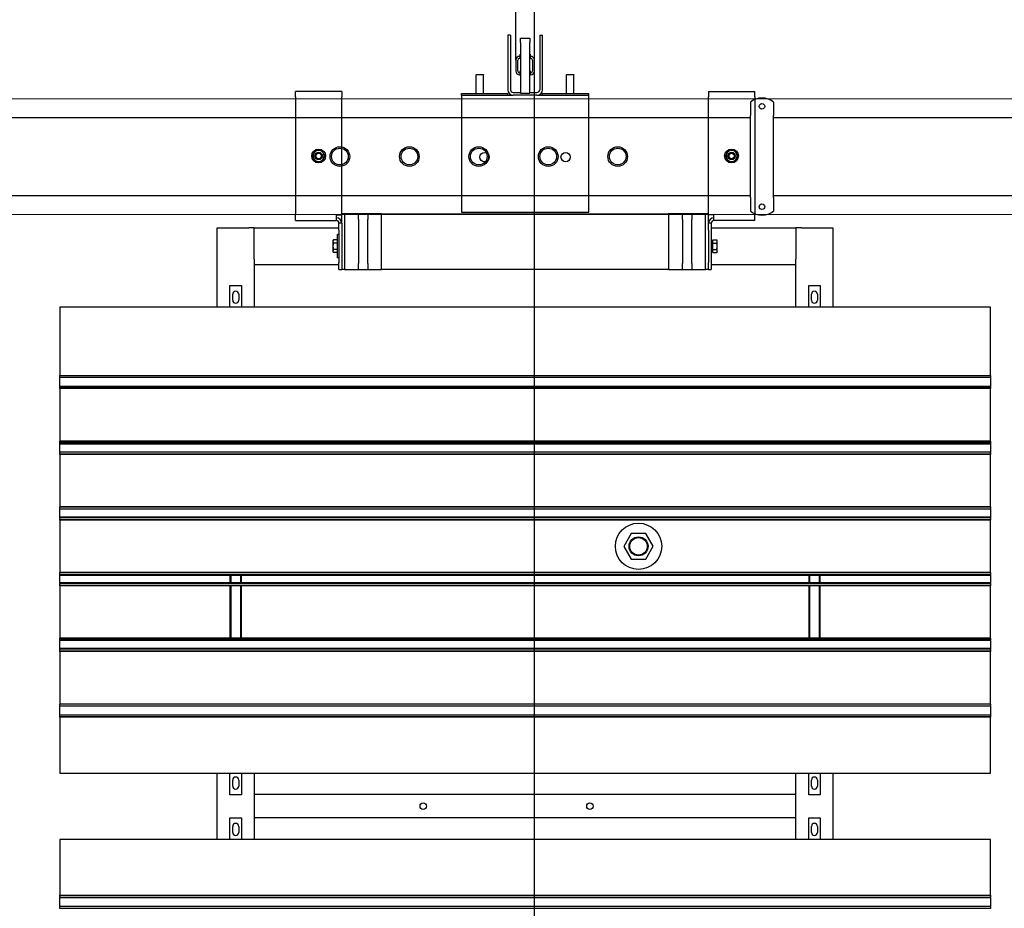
# Model space of a CAD drawing. Extents: x -89225 to 110569, y 13360 to 87647.
# Tile 278 of 478: x 32692 to 34819, y 75839 to 77759. Entities that reach past the tile are written whole.
import ezdxf

# ---------------------------------------------------------------- set-up
doc = ezdxf.new("R2010")
doc.units = 0
doc.layers.add('Beluchtingstank', color=253, linetype='Continuous')
doc.layers.add('Iv-Lines 035', color=4, linetype='Continuous')

# ---------------------------------------------------------------- blocks, each defined once
blk = doc.blocks.new('Leidingwerk beluchtingsinstallatie')
for p, q in [((1281591.5, -926652.6), (1281591.5, -926677)), ((1281641.5, -926652.6), (1281641.5, -926677)), ((1277796.9, -926686.2), (1281591.5, -926686.2)), ((1281591.5, -926677), (1281591.5, -926682)), ((1281591.5, -926858.7), (1281591.5, -926682)), ((1281641.5, -926677), (1281641.5, -926682)), ((1281641.5, -926858.7), (1281641.5, -926682)), ((1281641.5, -926686.2), (1283172.5, -926686.2)), ((1277796.9, -926854.5), (1281591.5, -926854.5)), ((1281591.5, -926858.7), (1281591.5, -926863.7)), ((1281591.5, -926863.7), (1281591.5, -926888.1)), ((1281641.5, -926854.5), (1283172.5, -926854.5)), ((1281641.5, -926858.7), (1281641.5, -926863.7)), ((1281641.5, -926863.7), (1281641.5, -926888.1))]:
    blk.add_line(p, q)
for centre, radius in [((1281616.5, -926661.9), 6), ((1280704.9, -926770.4), 21.2), ((1280704.9, -926770.4), 21.2), ((1280704.9, -926770.4), 18), ((1280854.9, -926770.4), 21.2), ((1280854.9, -926770.4), 21.2), ((1280854.9, -926770.4), 18), ((1281004.9, -926770.4), 21.2), ((1281004.9, -926770.4), 21.2), ((1281004.9, -926770.4), 18), ((1281154.9, -926770.4), 21.2), ((1281154.9, -926770.4), 21.2), ((1281154.9, -926770.4), 18), ((1281304.9, -926770.4), 21.2), ((1281304.9, -926770.4), 21.2), ((1281304.9, -926770.4), 18), ((1281616.5, -926878.9), 6)]:
    blk.add_circle(centre, radius)
for centre, start, end in [((1281616.5, -926683.9), 51.3178, 128.6822), ((1281616.5, -926856.9), 231.3178, 308.6822)]:
    blk.add_arc(centre, 40, start, end)
blk = doc.blocks.new('Beluchtingselementen Bosman')
for p, q in [((1273274.4, -860390.6), (1273274.4, -860064.4)), ((1273314.4, -860390.6), (1273314.4, -860064.4)), ((1273256.9, -860336.8), (1273256.9, -860454.8)), ((1273262.9, -860336.8), (1273256.9, -860336.8)), ((1273262.9, -860336.8), (1273262.9, -860454.8)), ((1273325.9, -860336.8), (1273331.9, -860336.8)), ((1273325.9, -860336.8), (1273325.9, -860454.8)), ((1273331.9, -860454.8), (1273331.9, -860336.8)), ((1273284.4, -860343.4), (1273304.4, -860343.4)), ((1273284.4, -860352.3), (1273284.4, -860343.4)), ((1273284.4, -860352.3), (1273284.4, -860462)), ((1273304.4, -860343.4), (1273304.4, -860352.3)), ((1273304.4, -860462), (1273304.4, -860352.3)), ((1273283.4, -860382.7), (1273282.4, -860382.7)), ((1273283.4, -860382.7), (1273283.4, -860378.2)), ((1273283.4, -860378.2), (1273284.4, -860378.2)), ((1273284.4, -860382.2), (1273283.4, -860382.2)), ((1273283.4, -860386.7), (1273283.4, -860382.7)), ((1273304.4, -860378.2), (1273305.4, -860378.2)), ((1273305.4, -860382.2), (1273304.4, -860382.2)), ((1273305.4, -860378.2), (1273305.4, -860382.7)), ((1273305.4, -860382.7), (1273305.4, -860386.7)), ((1273306.4, -860382.7), (1273305.4, -860382.7)), ((1273274.4, -860390.6), (1273274.4, -860414.5)), ((1273278.4, -860414.5), (1273278.4, -860390.6)), ((1273282.4, -860386.7), (1273283.4, -860386.7)), ((1273305.4, -860386.7), (1273306.4, -860386.7)), ((1273310.4, -860390.6), (1273310.4, -860414.5)), ((1273314.4, -860414.5), (1273314.4, -860390.6)), ((1273189.4, -860421.8), (1273188.9, -860422.3)), ((1273204.9, -860422.3), (1273188.9, -860422.3)), ((1273188.9, -860462.8), (1273188.9, -860422.3)), ((1273189.4, -860421.8), (1273204.4, -860421.8)), ((1273204.4, -860421.8), (1273204.9, -860422.3)), ((1273204.9, -860462.8), (1273204.9, -860422.3)), ((1273283.4, -860418.5), (1273282.4, -860418.5)), ((1273282.4, -860422.5), (1273283.4, -860422.5)), ((1273283.4, -860418.5), (1273283.4, -860414.1)), ((1273283.4, -860414.1), (1273284.4, -860414.1)), ((1273284.4, -860418.1), (1273283.4, -860418.1)), ((1273283.4, -860422.5), (1273283.4, -860418.5)), ((1273304.4, -860414.1), (1273305.4, -860414.1)), ((1273305.4, -860418.1), (1273304.4, -860418.1)), ((1273305.4, -860414.1), (1273305.4, -860418.5)), ((1273306.4, -860418.5), (1273305.4, -860418.5)), ((1273305.4, -860418.5), (1273305.4, -860422.5)), ((1273305.4, -860422.5), (1273306.4, -860422.5)), ((1273384.4, -860421.8), (1273383.9, -860422.3)), ((1273399.9, -860422.3), (1273383.9, -860422.3)), ((1273383.9, -860462.8), (1273383.9, -860422.3)), ((1273384.4, -860421.8), (1273399.4, -860421.8)), ((1273399.4, -860421.8), (1273399.9, -860422.3)), ((1273399.9, -860462.8), (1273399.9, -860422.3)), ((1272798.4, -860470.3), (1272798.4, -860458.3)), ((1272898.4, -860458.3), (1272798.4, -860458.3)), ((1272898.4, -860458.3), (1272898.4, -860470.3)), ((1273156.9, -860462.8), (1273256.9, -860462.8)), ((1273156.9, -860466.8), (1273156.9, -860462.8)), ((1273156.9, -860466.8), (1273256.9, -860466.8)), ((1273156.9, -860466.8), (1273156.9, -860478.8)), ((1273256.9, -860466.8), (1273256.9, -860462.8)), ((1273256.9, -860466.8), (1273268.9, -860466.8)), ((1273268.9, -860460.8), (1273284.4, -860460.8)), ((1273319.9, -860466.8), (1273268.9, -860466.8)), ((1273284.4, -860462), (1273304.4, -860462)), ((1273304.4, -860460.8), (1273319.9, -860460.8)), ((1273319.9, -860466.8), (1273331.9, -860466.8)), ((1273331.9, -860462.8), (1273431.9, -860462.8)), ((1273331.9, -860466.8), (1273331.9, -860462.8)), ((1273331.9, -860466.8), (1273431.9, -860466.8)), ((1273431.9, -860466.8), (1273431.9, -860462.8)), ((1273431.9, -860478.8), (1273431.9, -860466.8)), ((1273690.4, -860458.3), (1273790.4, -860458.3)), ((1273690.4, -860458.3), (1273690.4, -860470.3)), ((1273790.4, -860470.3), (1273790.4, -860458.3)), ((1272798.4, -860470.3), (1272798.4, -860725.3)), ((1272898.4, -860725.3), (1272898.4, -860470.3)), ((1273156.9, -860478.8), (1273156.9, -860719.3)), ((1273431.9, -860719.3), (1273431.9, -860478.8)), ((1273690.4, -860725.3), (1273690.4, -860470.3)), ((1273790.4, -860470.3), (1273790.4, -860725.3)), ((1272904.4, -860722.8), (1272898.4, -860722.8)), ((1272934.4, -860722.8), (1272904.4, -860722.8)), ((1272904.4, -860722.8), (1272904.4, -860842.8)), ((1272934.4, -860728.2), (1272934.4, -860722.8)), ((1272954.4, -860722.8), (1272934.4, -860722.8)), ((1272984.4, -860722.8), (1272954.4, -860722.8)), ((1272954.4, -860722.8), (1272954.4, -860728.2)), ((1272984.4, -860722.8), (1273604.4, -860722.8)), ((1272984.4, -860842.8), (1272984.4, -860722.8)), ((1273156.9, -860719.3), (1273431.9, -860719.3)), ((1273634.4, -860722.8), (1273604.4, -860722.8)), ((1273604.4, -860722.8), (1273604.4, -860842.8)), ((1273654.4, -860722.8), (1273634.4, -860722.8)), ((1273634.4, -860728.2), (1273634.4, -860722.8)), ((1273684.4, -860722.8), (1273654.4, -860722.8)), ((1273654.4, -860722.8), (1273654.4, -860728.2)), ((1273684.4, -860842.8), (1273684.4, -860722.8)), ((1273690.4, -860722.8), (1273684.4, -860722.8)), ((1272798.4, -860737.3), (1272798.4, -860725.3)), ((1272798.4, -860737.3), (1272886.4, -860737.3)), ((1272886.4, -860725.3), (1272898.4, -860725.3)), ((1272886.4, -860725.3), (1272886.4, -860737.3)), ((1272892.4, -860758.3), (1272892.4, -860743.3)), ((1272898.4, -860743.3), (1272892.4, -860743.3)), ((1272898.4, -860743.3), (1272898.4, -860725.3)), ((1272898.4, -860743.3), (1272898.4, -860758.3)), ((1272934.4, -860735.2), (1272934.4, -860728.2)), ((1272934.4, -860735.2), (1272934.4, -860830.4)), ((1272954.4, -860728.2), (1272954.4, -860735.2)), ((1272954.4, -860830.4), (1272954.4, -860735.2)), ((1273634.4, -860735.2), (1273634.4, -860728.2)), ((1273634.4, -860735.2), (1273634.4, -860830.4)), ((1273654.4, -860728.2), (1273654.4, -860735.2)), ((1273654.4, -860830.4), (1273654.4, -860735.2)), ((1273690.4, -860743.3), (1273690.4, -860725.3)), ((1273702.4, -860725.3), (1273690.4, -860725.3)), ((1273696.4, -860743.3), (1273690.4, -860743.3)), ((1273690.4, -860758.3), (1273690.4, -860743.3)), ((1273696.4, -860743.3), (1273696.4, -860758.3)), ((1273702.4, -860737.3), (1273702.4, -860725.3)), ((1273790.4, -860737.3), (1273702.4, -860737.3)), ((1273790.4, -860737.3), (1273790.4, -860725.3)), ((1272629.4, -860924.5), (1272629.4, -860752.8)), ((1272629.4, -860752.8), (1272697.4, -860752.8)), ((1272709.4, -860752.8), (1272697.4, -860752.8)), ((1272709.4, -860752.8), (1272892.4, -860752.8)), ((1272709.4, -860820.8), (1272709.4, -860752.8)), ((1272892.4, -860758.3), (1272892.4, -860827.8)), ((1272898.4, -860758.3), (1272898.4, -860827.8)), ((1273690.4, -860758.3), (1273690.4, -860827.8)), ((1273696.4, -860752.8), (1273879.4, -860752.8)), ((1273696.4, -860758.3), (1273696.4, -860827.8)), ((1273891.4, -860752.8), (1273879.4, -860752.8)), ((1273879.4, -860752.8), (1273879.4, -860820.8)), ((1273891.4, -860752.8), (1273959.4, -860752.8)), ((1273959.4, -860752.8), (1273959.4, -860924.5)), ((1272879.4, -860780.8), (1272880.5, -860778.9)), ((1272879.4, -860780.8), (1272879.4, -860782.4)), ((1272879.4, -860782.4), (1272879.4, -860792.8)), ((1272888.6, -860778.9), (1272880.5, -860778.9)), ((1272888.6, -860785.9), (1272880.5, -860785.9)), ((1272888.6, -860778.9), (1272888.6, -860785.9)), ((1272888.6, -860781.8), (1272889.4, -860781.8)), ((1272888.6, -860785.9), (1272888.6, -860799.7)), ((1272889.4, -860817.8), (1272889.4, -860767.8)), ((1272892.4, -860767.8), (1272889.4, -860767.8)), ((1273699.4, -860785.3), (1273696.4, -860785.3)), ((1273699.4, -860781.8), (1273699.4, -860803.8)), ((1273700.2, -860781.8), (1273699.4, -860781.8)), ((1273700.2, -860785.9), (1273700.2, -860778.9)), ((1273700.2, -860778.9), (1273708.3, -860778.9)), ((1273700.2, -860799.7), (1273700.2, -860785.9)), ((1273700.2, -860785.9), (1273708.3, -860785.9)), ((1273709.4, -860780.8), (1273708.3, -860778.9)), ((1273709.4, -860782.4), (1273709.4, -860780.8)), ((1273709.4, -860792.8), (1273709.4, -860782.4)), ((1272879.4, -860792.8), (1272879.4, -860803.2)), ((1272879.4, -860803.2), (1272879.4, -860804.8)), ((1272879.4, -860804.8), (1272880.5, -860806.6)), ((1272888.6, -860799.7), (1272880.5, -860799.7)), ((1272888.6, -860806.6), (1272880.5, -860806.6)), ((1272888.6, -860799.7), (1272888.6, -860806.6)), ((1272888.6, -860803.8), (1272889.4, -860803.8)), ((1273699.4, -860800.3), (1273696.4, -860800.3)), ((1273700.2, -860803.8), (1273699.4, -860803.8)), ((1273700.2, -860799.7), (1273708.3, -860799.7)), ((1273700.2, -860806.6), (1273700.2, -860799.7)), ((1273700.2, -860806.6), (1273708.3, -860806.6)), ((1273709.4, -860804.8), (1273708.3, -860806.6)), ((1273709.4, -860803.2), (1273709.4, -860792.8)), ((1273709.4, -860804.8), (1273709.4, -860803.2)), ((1272709.4, -860820.8), (1272709.4, -860832.8)), ((1272892.4, -860817.8), (1272889.4, -860817.8)), ((1272892.4, -860842.8), (1272892.4, -860827.8)), ((1272898.4, -860827.8), (1272898.4, -860842.8)), ((1272934.4, -860837.4), (1272934.4, -860830.4)), ((1272954.4, -860830.4), (1272954.4, -860837.4)), ((1273634.4, -860837.4), (1273634.4, -860830.4)), ((1273654.4, -860830.4), (1273654.4, -860837.4)), ((1273690.4, -860842.8), (1273690.4, -860827.8)), ((1273696.4, -860827.8), (1273696.4, -860842.8)), ((1273879.4, -860832.8), (1273879.4, -860820.8)), ((1272709.4, -860832.8), (1272709.4, -860924.5)), ((1272892.4, -860832.8), (1272709.4, -860832.8)), ((1272892.4, -860842.8), (1272898.4, -860842.8)), ((1272904.4, -860842.8), (1272898.4, -860842.8)), ((1272904.4, -860842.8), (1272934.4, -860842.8)), ((1272934.4, -860842.8), (1272934.4, -860837.4)), ((1272934.4, -860842.8), (1272954.4, -860842.8)), ((1272954.4, -860837.4), (1272954.4, -860842.8)), ((1272954.4, -860842.8), (1272984.4, -860842.8)), ((1273604.4, -860842.8), (1272984.4, -860842.8)), ((1273604.4, -860842.8), (1273634.4, -860842.8)), ((1273634.4, -860842.8), (1273634.4, -860837.4)), ((1273634.4, -860842.8), (1273654.4, -860842.8)), ((1273654.4, -860837.4), (1273654.4, -860842.8)), ((1273654.4, -860842.8), (1273684.4, -860842.8)), ((1273690.4, -860842.8), (1273684.4, -860842.8)), ((1273690.4, -860842.8), (1273696.4, -860842.8)), ((1273879.4, -860832.8), (1273696.4, -860832.8)), ((1273879.4, -860924.5), (1273879.4, -860832.8)), ((1272656.9, -860924.5), (1272656.9, -860877.9)), ((1272656.9, -860877.9), (1272681.9, -860877.9)), ((1272681.9, -860877.9), (1272681.9, -860924.5)), ((1273906.9, -860924.5), (1273906.9, -860877.9)), ((1273906.9, -860877.9), (1273931.9, -860877.9)), ((1273931.9, -860877.9), (1273931.9, -860924.5)), ((1272662.9, -860909.5), (1272662.9, -860896.5)), ((1272675.9, -860896.5), (1272675.9, -860909.5)), ((1273912.9, -860909.5), (1273912.9, -860896.5)), ((1273925.9, -860896.5), (1273925.9, -860909.5)), ((1274299.4, -860924.5), (1272289.4, -860924.5)), ((1272289.4, -860924.5), (1272289.4, -861072)), ((1274299.4, -861072), (1274299.4, -860924.5)), ((1272289.4, -861072.7), (1272289.4, -861072)), ((1272289.4, -861075.5), (1272289.4, -861072.7)), ((1274299.4, -861072.7), (1272289.4, -861072.7)), ((1272289.4, -861075.5), (1272289.4, -861076.7)), ((1272289.4, -861078.3), (1272289.4, -861076.7)), ((1274299.4, -861076.7), (1272289.4, -861076.7)), ((1272289.4, -861094.3), (1272289.4, -861078.3)), ((1274299.4, -861072), (1274299.4, -861072.7)), ((1274299.4, -861072.7), (1274299.4, -861075.5)), ((1274299.4, -861076.7), (1274299.4, -861075.5)), ((1274299.4, -861076.7), (1274299.4, -861078.3)), ((1274299.4, -861078.3), (1274299.4, -861094.3)), ((1272289.4, -861095.8), (1272289.4, -861094.3)), ((1272289.4, -861095.8), (1272289.4, -861097.1)), ((1274299.4, -861095.8), (1272289.4, -861095.8)), ((1272289.4, -861099.9), (1272289.4, -861097.1)), ((1274299.4, -861097.1), (1272289.4, -861097.1)), ((1272289.4, -861100.6), (1272289.4, -861099.9)), ((1274299.4, -861099.9), (1272289.4, -861099.9)), ((1272289.4, -861100.6), (1272289.4, -861214)), ((1274299.4, -861100.6), (1272289.4, -861100.6)), ((1274299.4, -861094.3), (1274299.4, -861095.8)), ((1274299.4, -861097.1), (1274299.4, -861095.8)), ((1274299.4, -861097.1), (1274299.4, -861099.9)), ((1274299.4, -861099.9), (1274299.4, -861100.6)), ((1274299.4, -861214), (1274299.4, -861100.6)), ((1272289.4, -861214.7), (1272289.4, -861214)), ((1274299.4, -861214), (1272289.4, -861214)), ((1272289.4, -861217.5), (1272289.4, -861214.7)), ((1274299.4, -861214.7), (1272289.4, -861214.7)), ((1272289.4, -861217.5), (1272289.4, -861218.7)), ((1274299.4, -861217.5), (1272289.4, -861217.5)), ((1272289.4, -861220.3), (1272289.4, -861218.7)), ((1274299.4, -861218.7), (1272289.4, -861218.7)), ((1272289.4, -861236.3), (1272289.4, -861220.3)), ((1274299.4, -861220.3), (1272289.4, -861220.3)), ((1274299.4, -861214), (1274299.4, -861214.7)), ((1274299.4, -861214.7), (1274299.4, -861217.5)), ((1274299.4, -861218.7), (1274299.4, -861217.5)), ((1274299.4, -861218.7), (1274299.4, -861220.3)), ((1274299.4, -861220.3), (1274299.4, -861236.3)), ((1272289.4, -861237.8), (1272289.4, -861236.3)), ((1272289.4, -861237.8), (1272289.4, -861239.1)), ((1274299.4, -861237.8), (1272289.4, -861237.8)), ((1272289.4, -861241.9), (1272289.4, -861239.1)), ((1272289.4, -861242.6), (1272289.4, -861241.9)), ((1274299.4, -861241.9), (1272289.4, -861241.9)), ((1272289.4, -861242.6), (1272289.4, -861356)), ((1274299.4, -861242.6), (1272289.4, -861242.6)), ((1274299.4, -861236.3), (1274299.4, -861237.8)), ((1274299.4, -861239.1), (1274299.4, -861237.8)), ((1274299.4, -861239.1), (1274299.4, -861241.9)), ((1274299.4, -861241.9), (1274299.4, -861242.6)), ((1274299.4, -861356), (1274299.4, -861242.6)), ((1272289.4, -861356.7), (1272289.4, -861356)), ((1274299.4, -861356), (1272289.4, -861356)), ((1272289.4, -861359.5), (1272289.4, -861356.7)), ((1274299.4, -861356.7), (1272289.4, -861356.7)), ((1272289.4, -861359.5), (1272289.4, -861360.7)), ((1272289.4, -861362.3), (1272289.4, -861360.7)), ((1274299.4, -861360.7), (1272289.4, -861360.7)), ((1272289.4, -861378.3), (1272289.4, -861362.3)), ((1274299.4, -861356), (1274299.4, -861356.7)), ((1274299.4, -861356.7), (1274299.4, -861359.5)), ((1274299.4, -861360.7), (1274299.4, -861359.5)), ((1274299.4, -861360.7), (1274299.4, -861362.3)), ((1274299.4, -861362.3), (1274299.4, -861378.3)), ((1272289.4, -861379.8), (1272289.4, -861378.3)), ((1274299.4, -861378.3), (1272289.4, -861378.3)), ((1272289.4, -861379.8), (1272289.4, -861381.1)), ((1274299.4, -861379.8), (1272289.4, -861379.8)), ((1272289.4, -861383.9), (1272289.4, -861381.1)), ((1274299.4, -861378.3), (1274299.4, -861379.8)), ((1274299.4, -861381.1), (1274299.4, -861379.8)), ((1274299.4, -861381.1), (1274299.4, -861383.9)), ((1272289.4, -861384.6), (1272289.4, -861383.9)), ((1274299.4, -861383.9), (1272289.4, -861383.9)), ((1272289.4, -861384.6), (1272289.4, -861498)), ((1274299.4, -861384.6), (1272289.4, -861384.6)), ((1274299.4, -861383.9), (1274299.4, -861384.6)), ((1274299.4, -861498), (1274299.4, -861384.6)), ((1273523.4, -861413.8), (1273507.6, -861441.4)), ((1273555.2, -861413.7), (1273523.4, -861413.8)), ((1273571.2, -861441.2), (1273555.2, -861413.7)), ((1273507.6, -861441.4), (1273523.6, -861468.9)), ((1273555.4, -861468.8), (1273571.2, -861441.2)), ((1273523.6, -861468.9), (1273555.4, -861468.8)), ((1272289.4, -861498.7), (1272289.4, -861498)), ((1274299.4, -861498), (1272289.4, -861498)), ((1272289.4, -861501.5), (1272289.4, -861498.7)), ((1274299.4, -861498.7), (1272289.4, -861498.7)), ((1272289.4, -861501.5), (1272289.4, -861502.7)), ((1272289.4, -861504.3), (1272289.4, -861502.7)), ((1274299.4, -861502.7), (1272289.4, -861502.7)), ((1272289.4, -861520.3), (1272289.4, -861504.3)), ((1274299.4, -861504.3), (1272289.4, -861504.3)), ((1272656.9, -861504.3), (1272656.9, -861520.3)), ((1272658.9, -861504.3), (1272658.9, -861520.3)), ((1272679.9, -861504.3), (1272679.9, -861520.3)), ((1272681.9, -861520.3), (1272681.9, -861504.3)), ((1273906.9, -861504.3), (1273906.9, -861520.3)), ((1273908.9, -861504.3), (1273908.9, -861520.3)), ((1273929.9, -861504.3), (1273929.9, -861520.3)), ((1273931.9, -861520.3), (1273931.9, -861504.3)), ((1274299.4, -861498), (1274299.4, -861498.7)), ((1274299.4, -861498.7), (1274299.4, -861501.5)), ((1274299.4, -861502.7), (1274299.4, -861501.5)), ((1274299.4, -861502.7), (1274299.4, -861504.3)), ((1274299.4, -861504.3), (1274299.4, -861520.3)), ((1272289.4, -861521.8), (1272289.4, -861520.3)), ((1274299.4, -861520.3), (1272289.4, -861520.3)), ((1272289.4, -861521.8), (1272289.4, -861523.1)), ((1274299.4, -861521.8), (1272289.4, -861521.8)), ((1272289.4, -861525.9), (1272289.4, -861523.1)), ((1272289.4, -861526.6), (1272289.4, -861525.9)), ((1274299.4, -861525.9), (1272289.4, -861525.9)), ((1272289.4, -861526.6), (1272289.4, -861640)), ((1274299.4, -861526.6), (1272289.4, -861526.6)), ((1272656.9, -861526.6), (1272656.9, -861640)), ((1272658.9, -861526.6), (1272658.9, -861640)), ((1272679.9, -861526.6), (1272679.9, -861640)), ((1272681.9, -861640), (1272681.9, -861526.6)), ((1273906.9, -861526.6), (1273906.9, -861640)), ((1273908.9, -861526.6), (1273908.9, -861640)), ((1273929.9, -861526.6), (1273929.9, -861640)), ((1273931.9, -861640), (1273931.9, -861526.6)), ((1274299.4, -861520.3), (1274299.4, -861521.8)), ((1274299.4, -861523.1), (1274299.4, -861521.8)), ((1274299.4, -861523.1), (1274299.4, -861525.9)), ((1274299.4, -861525.9), (1274299.4, -861526.6)), ((1274299.4, -861640), (1274299.4, -861526.6)), ((1272289.4, -861640.7), (1272289.4, -861640)), ((1274299.4, -861640), (1272289.4, -861640)), ((1272289.4, -861643.5), (1272289.4, -861640.7)), ((1274299.4, -861640.7), (1272289.4, -861640.7)), ((1272289.4, -861643.5), (1272289.4, -861644.7)), ((1274299.4, -861643.5), (1272289.4, -861643.5)), ((1272289.4, -861646.3), (1272289.4, -861644.7)), ((1274299.4, -861644.7), (1272289.4, -861644.7)), ((1272289.4, -861662.3), (1272289.4, -861646.3)), ((1274299.4, -861640), (1274299.4, -861640.7)), ((1274299.4, -861640.7), (1274299.4, -861643.5)), ((1274299.4, -861644.7), (1274299.4, -861643.5)), ((1274299.4, -861644.7), (1274299.4, -861646.3)), ((1274299.4, -861646.3), (1274299.4, -861662.3)), ((1272289.4, -861663.8), (1272289.4, -861662.3)), ((1274299.4, -861662.3), (1272289.4, -861662.3)), ((1272289.4, -861663.8), (1272289.4, -861665.1)), ((1274299.4, -861663.8), (1272289.4, -861663.8)), ((1272289.4, -861667.9), (1272289.4, -861665.1)), ((1272289.4, -861668.6), (1272289.4, -861667.9)), ((1274299.4, -861667.9), (1272289.4, -861667.9)), ((1272289.4, -861668.6), (1272289.4, -861782)), ((1274299.4, -861668.6), (1272289.4, -861668.6)), ((1274299.4, -861662.3), (1274299.4, -861663.8)), ((1274299.4, -861665.1), (1274299.4, -861663.8)), ((1274299.4, -861665.1), (1274299.4, -861667.9)), ((1274299.4, -861667.9), (1274299.4, -861668.6)), ((1274299.4, -861782), (1274299.4, -861668.6)), ((1272289.4, -861782.7), (1272289.4, -861782)), ((1274299.4, -861782), (1272289.4, -861782)), ((1272289.4, -861785.5), (1272289.4, -861782.7)), ((1274299.4, -861782.7), (1272289.4, -861782.7)), ((1272289.4, -861785.5), (1272289.4, -861786.7)), ((1272289.4, -861788.3), (1272289.4, -861786.7)), ((1274299.4, -861786.7), (1272289.4, -861786.7)), ((1274299.4, -861782), (1274299.4, -861782.7)), ((1274299.4, -861782.7), (1274299.4, -861785.5)), ((1274299.4, -861786.7), (1274299.4, -861785.5)), ((1274299.4, -861786.7), (1274299.4, -861788.3)), ((1272289.4, -861804.3), (1272289.4, -861788.3)), ((1272289.4, -861805.8), (1272289.4, -861804.3)), ((1272289.4, -861805.8), (1272289.4, -861807.1)), ((1274299.4, -861805.8), (1272289.4, -861805.8)), ((1272289.4, -861809.9), (1272289.4, -861807.1)), ((1274299.4, -861788.3), (1274299.4, -861804.3)), ((1274299.4, -861804.3), (1274299.4, -861805.8)), ((1274299.4, -861807.1), (1274299.4, -861805.8)), ((1274299.4, -861807.1), (1274299.4, -861809.9)), ((1272289.4, -861810.6), (1272289.4, -861809.9)), ((1274299.4, -861809.9), (1272289.4, -861809.9)), ((1272289.4, -861810.6), (1272289.4, -861931.3)), ((1274299.4, -861810.6), (1272289.4, -861810.6)), ((1274299.4, -861809.9), (1274299.4, -861810.6)), ((1274299.4, -861931.3), (1274299.4, -861810.6)), ((1272289.4, -861931.3), (1274299.4, -861931.3)), ((1272629.4, -862074.5), (1272629.4, -861931.3)), ((1272656.9, -861977.9), (1272656.9, -861931.3)), ((1272681.9, -861931.3), (1272681.9, -861977.9)), ((1272709.4, -861931.3), (1272709.4, -862074.5)), ((1273879.4, -862074.5), (1273879.4, -861931.3)), ((1273906.9, -861977.9), (1273906.9, -861931.3)), ((1273931.9, -861931.3), (1273931.9, -861977.9)), ((1273959.4, -861931.3), (1273959.4, -862074.5)), ((1272662.9, -861959.3), (1272662.9, -861946.3)), ((1272675.9, -861946.3), (1272675.9, -861959.3)), ((1273912.9, -861959.3), (1273912.9, -861946.3)), ((1273925.9, -861946.3), (1273925.9, -861959.3)), ((1272681.9, -861977.9), (1272656.9, -861977.9)), ((1273879.4, -861977.8), (1272709.4, -861977.8)), ((1272709.4, -861977.8), (1272709.4, -862021.8)), ((1273879.4, -862021.8), (1273879.4, -861977.8)), ((1273931.9, -861977.9), (1273906.9, -861977.9)), ((1272656.9, -862074.5), (1272656.9, -862027.9)), ((1272656.9, -862027.9), (1272681.9, -862027.9)), ((1272681.9, -862027.9), (1272681.9, -862074.5)), ((1273879.4, -862027.8), (1272709.4, -862027.8)), ((1273906.9, -862074.5), (1273906.9, -862027.9)), ((1273906.9, -862027.9), (1273931.9, -862027.9)), ((1273931.9, -862027.9), (1273931.9, -862074.5)), ((1272662.9, -862059.5), (1272662.9, -862046.5)), ((1272675.9, -862046.5), (1272675.9, -862059.5)), ((1273912.9, -862059.5), (1273912.9, -862046.5)), ((1273925.9, -862046.5), (1273925.9, -862059.5)), ((1274299.4, -862074.5), (1272289.4, -862074.5)), ((1272289.4, -862074.5), (1272289.4, -862195.2)), ((1274299.4, -862195.2), (1274299.4, -862074.5)), ((1272289.4, -862195.9), (1272289.4, -862195.2)), ((1272289.4, -862195.2), (1274299.4, -862195.2)), ((1272289.4, -862198.7), (1272289.4, -862195.9)), ((1272289.4, -862195.9), (1274299.4, -862195.9)), ((1272289.4, -862198.7), (1272289.4, -862199.9)), ((1272289.4, -862201.5), (1272289.4, -862199.9)), ((1272289.4, -862199.9), (1274299.4, -862199.9)), ((1272289.4, -862217.5), (1272289.4, -862201.5)), ((1274299.4, -862195.2), (1274299.4, -862195.9)), ((1274299.4, -862195.9), (1274299.4, -862198.7)), ((1274299.4, -862199.9), (1274299.4, -862198.7)), ((1274299.4, -862199.9), (1274299.4, -862201.5)), ((1274299.4, -862201.5), (1274299.4, -862217.5)), ((1272289.4, -862219), (1272289.4, -862217.5)), ((1272289.4, -862219), (1272289.4, -862220.3)), ((1272289.4, -862219), (1274299.4, -862219)), ((1272289.4, -862223.1), (1272289.4, -862220.3)), ((1272289.4, -862223.8), (1272289.4, -862223.1)), ((1272289.4, -862223.1), (1274299.4, -862223.1)), ((1274299.4, -862217.5), (1274299.4, -862219)), ((1274299.4, -862220.3), (1274299.4, -862219)), ((1274299.4, -862220.3), (1274299.4, -862223.1)), ((1274299.4, -862223.1), (1274299.4, -862223.8))]:
    blk.add_line(p, q)
for centre, radius in [((1272848.4, -860597.8), 15), ((1272848.4, -860597.8), 8), ((1272848.4, -860597.8), 5.9), ((1273206.9, -860600.3), 10), ((1273381.9, -860600.3), 10), ((1273740.4, -860597.8), 15), ((1273740.4, -860597.8), 8), ((1273740.4, -860597.8), 5.9), ((1273539.4, -861441.3), 50), ((1273539.4, -861441.3), 20.5), ((1273539.4, -861441.3), 19), ((1273074.4, -862002.8), 7), ((1273434.4, -862002.8), 7)]:
    blk.add_circle(centre, radius)
for centre, radius, start, end in [((1273268.9, -860454.8), 12, 180, 270), ((1273268.9, -860454.8), 6, 180, 270), ((1273319.9, -860454.8), 6, 270, 0), ((1273319.9, -860454.8), 12, 270, 0), ((1272848.4, -860597.8), 12, 150, 210), ((1272848.4, -860597.8), 12, 90, 150), ((1272848.4, -860597.8), 13.4, 116.2081, 123.7919), ((1272848.4, -860597.8), 6.9, 150.4082, 209.5918), ((1272848.4, -860597.8), 6.9, 149.5918, 150.4082), ((1272848.4, -860597.8), 6.9, 90.4082, 149.5918), ((1272848.4, -860597.8), 12, 30, 90), ((1272848.4, -860597.8), 6.9, 89.5918, 90.4082), ((1272848.4, -860597.8), 6.9, 30.4082, 89.5918), ((1272848.4, -860597.8), 13.4, 56.2081, 63.7919), ((1272848.4, -860597.8), 6.9, 29.5918, 30.4082), ((1272848.4, -860597.8), 6.9, 330.4082, 29.5918), ((1272848.4, -860597.8), 12, 330, 30), ((1273740.4, -860597.8), 12, 150, 210), ((1273740.4, -860597.8), 12, 90, 150), ((1273740.4, -860597.8), 13.4, 116.2081, 123.7919), ((1273740.4, -860597.8), 6.9, 150.4082, 209.5918), ((1273740.4, -860597.8), 6.9, 149.5918, 150.4082), ((1273740.4, -860597.8), 6.9, 90.4082, 149.5918), ((1273740.4, -860597.8), 12, 30, 90), ((1273740.4, -860597.8), 6.9, 89.5918, 90.4082), ((1273740.4, -860597.8), 6.9, 30.4082, 89.5918), ((1273740.4, -860597.8), 13.4, 56.2081, 63.7919), ((1273740.4, -860597.8), 6.9, 29.5918, 30.4082), ((1273740.4, -860597.8), 6.9, 330.4082, 29.5918), ((1273740.4, -860597.8), 12, 330, 30), ((1272848.4, -860597.8), 13.4, 176.2081, 183.7919), ((1272848.4, -860597.8), 12, 210, 270), ((1272848.4, -860597.8), 13.4, 236.2081, 243.7919), ((1272848.4, -860597.8), 6.9, 209.5918, 210.4082), ((1272848.4, -860597.8), 6.9, 210.4082, 269.5918), ((1272848.4, -860597.8), 12, 270, 330), ((1272848.4, -860597.8), 6.9, 269.5918, 270.4082), ((1272848.4, -860597.8), 6.9, 270.4082, 329.5918), ((1272848.4, -860597.8), 13.4, 296.2081, 303.7919), ((1272848.4, -860597.8), 6.9, 329.5918, 330.4082), ((1272848.4, -860597.8), 13.4, 356.2081, 3.7919), ((1273740.4, -860597.8), 13.4, 176.2081, 183.7919), ((1273740.4, -860597.8), 12, 210, 270), ((1273740.4, -860597.8), 13.4, 236.2081, 243.7919), ((1273740.4, -860597.8), 6.9, 209.5918, 210.4082), ((1273740.4, -860597.8), 6.9, 210.4082, 269.5918), ((1273740.4, -860597.8), 12, 270, 330), ((1273740.4, -860597.8), 6.9, 269.5918, 270.4082), ((1273740.4, -860597.8), 6.9, 270.4082, 329.5918), ((1273740.4, -860597.8), 13.4, 296.2081, 303.7919), ((1273740.4, -860597.8), 6.9, 329.5918, 330.4082), ((1273740.4, -860597.8), 13.4, 356.2081, 3.7919), ((1272886.4, -860743.3), 12, 0, 90), ((1272886.4, -860743.3), 6, 0, 90), ((1273702.4, -860743.3), 12, 90, 180), ((1273702.4, -860743.3), 6, 90, 180), ((1272669.4, -860896.5), 6.5, 0, 180), ((1273919.4, -860896.5), 6.5, 360, 180), ((1272669.4, -860909.5), 6.5, 180, 0), ((1273919.4, -860909.5), 6.5, 180, 360), ((1272669.4, -861946.3), 6.5, 360, 180), ((1273919.4, -861946.3), 6.5, 0, 180), ((1272669.4, -861959.3), 6.5, 180, 360), ((1273919.4, -861959.3), 6.5, 180, 0), ((1272669.4, -862046.5), 6.5, 0, 180), ((1273919.4, -862046.5), 6.5, 360, 180), ((1272669.4, -862059.5), 6.5, 180, 0), ((1273919.4, -862059.5), 6.5, 180, 360)]:
    blk.add_arc(centre, radius, start, end)
for centre, major_axis, start_param, end_param in [((1273282.4, -860390.6), (-8, 0), 4.712389, 6.283185), ((1273306.4, -860390.6), (8, 0), 0, 1.570796), ((1273282.4, -860390.6), (-4, 0), 4.712389, 6.283185), ((1273306.4, -860390.6), (4, 0), 0, 1.570796), ((1273282.4, -860414.5), (-8, 0), 0, 1.570796), ((1273282.4, -860414.5), (-4, 0), 0, 1.570796), ((1273306.4, -860414.5), (4, 0), 4.712389, 6.283185), ((1273306.4, -860414.5), (8, 0), 4.712389, 6.283185)]:
    blk.add_ellipse(centre, major_axis=major_axis, ratio=0.996041, start_param=start_param, end_param=end_param)
for points, weights in [([(1272838, -860591.8), (1272836.6, -860594.2), (1272835.1, -860596.9)], [1, 1.02824688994, 1]), ([(1272841, -860586.7), (1272839.4, -860589.4), (1272838, -860591.8)], [1, 1.02824688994, 1]), ([(1272842.4, -860594.4), (1272842.4, -860597.8), (1272842.4, -860601.2)], [1, 1.15, 1]), ([(1272848.4, -860585.8), (1272845.6, -860585.8), (1272842.5, -860585.8)], [1, 1.02824688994, 1]), ([(1272848.4, -860590.9), (1272845.4, -860592.6), (1272842.5, -860594.3)], [1, 1.15, 1]), ([(1272854.3, -860585.8), (1272851.2, -860585.8), (1272848.4, -860585.8)], [1, 1.02824688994, 1]), ([(1272854.4, -860594.3), (1272851.4, -860592.6), (1272848.5, -860590.9)], [1, 1.15, 1]), ([(1272854.4, -860601.2), (1272854.4, -860597.8), (1272854.4, -860594.4)], [1, 1.15, 1]), ([(1272858.8, -860591.8), (1272857.4, -860589.4), (1272855.9, -860586.7)], [1, 1.02824688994, 1]), ([(1272861.8, -860596.9), (1272860.2, -860594.2), (1272858.8, -860591.8)], [1, 1.02824688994, 1]), ([(1273730, -860591.8), (1273728.6, -860594.2), (1273727.1, -860596.9)], [1, 1.02824688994, 1]), ([(1273733, -860586.7), (1273731.4, -860589.4), (1273730, -860591.8)], [1, 1.02824688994, 1]), ([(1273734.4, -860594.4), (1273734.4, -860597.8), (1273734.4, -860601.2)], [1, 1.15, 1]), ([(1273740.4, -860585.8), (1273737.6, -860585.8), (1273734.5, -860585.8)], [1, 1.02824688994, 1]), ([(1273740.4, -860590.9), (1273737.4, -860592.6), (1273734.5, -860594.3)], [1, 1.15, 1]), ([(1273746.3, -860585.8), (1273743.2, -860585.8), (1273740.4, -860585.8)], [1, 1.02824688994, 1]), ([(1273746.4, -860594.3), (1273743.4, -860592.6), (1273740.5, -860590.9)], [1, 1.15, 1]), ([(1273746.4, -860601.2), (1273746.4, -860597.8), (1273746.4, -860594.4)], [1, 1.15, 1]), ([(1273750.8, -860591.8), (1273749.4, -860589.4), (1273747.9, -860586.7)], [1, 1.02824688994, 1]), ([(1273753.8, -860596.9), (1273752.2, -860594.2), (1273750.8, -860591.8)], [1, 1.02824688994, 1]), ([(1272835.1, -860598.7), (1272836.6, -860601.4), (1272838, -860603.8)], [1, 1.02824688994, 1]), ([(1272838, -860603.8), (1272839.4, -860606.2), (1272841, -860608.9)], [1, 1.02824688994, 1]), ([(1272842.5, -860601.3), (1272845.4, -860603), (1272848.4, -860604.7)], [1, 1.15, 1]), ([(1272842.5, -860609.8), (1272845.6, -860609.8), (1272848.4, -860609.8)], [1, 1.02824688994, 1]), ([(1272848.4, -860609.8), (1272851.2, -860609.8), (1272854.3, -860609.8)], [1, 1.02824688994, 1]), ([(1272848.5, -860604.7), (1272851.4, -860603), (1272854.4, -860601.3)], [1, 1.15, 1]), ([(1272855.9, -860608.9), (1272857.4, -860606.2), (1272858.8, -860603.8)], [1, 1.02824688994, 1]), ([(1272858.8, -860603.8), (1272860.2, -860601.4), (1272861.8, -860598.7)], [1, 1.02824688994, 1]), ([(1273727.1, -860598.7), (1273728.6, -860601.4), (1273730, -860603.8)], [1, 1.02824688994, 1]), ([(1273730, -860603.8), (1273731.4, -860606.2), (1273733, -860608.9)], [1, 1.02824688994, 1]), ([(1273734.5, -860601.3), (1273737.4, -860603), (1273740.4, -860604.7)], [1, 1.15, 1]), ([(1273734.5, -860609.8), (1273737.6, -860609.8), (1273740.4, -860609.8)], [1, 1.02824688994, 1]), ([(1273740.4, -860609.8), (1273743.2, -860609.8), (1273746.3, -860609.8)], [1, 1.02824688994, 1]), ([(1273740.5, -860604.7), (1273743.4, -860603), (1273746.4, -860601.3)], [1, 1.15, 1]), ([(1273747.9, -860608.9), (1273749.4, -860606.2), (1273750.8, -860603.8)], [1, 1.02824688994, 1]), ([(1273750.8, -860603.8), (1273752.2, -860601.4), (1273753.8, -860598.7)], [1, 1.02824688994, 1]), ([(1272880.5, -860778.9), (1272879.4, -860780.8), (1272879.4, -860782.4)], [1, 1.0379548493, 1]), ([(1272879.4, -860782.4), (1272879.4, -860784), (1272880.5, -860785.9)], [1, 1.0379548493, 1]), ([(1272880.5, -860785.9), (1272879.4, -860789.6), (1272879.4, -860792.8)], [1, 1.0379548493, 1]), ([(1273709.4, -860782.4), (1273709.4, -860780.8), (1273708.3, -860778.9)], [1, 1.0379548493, 1]), ([(1273708.3, -860785.9), (1273709.4, -860784), (1273709.4, -860782.4)], [1, 1.0379548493, 1]), ([(1273709.4, -860792.8), (1273709.4, -860789.6), (1273708.3, -860785.9)], [1, 1.0379548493, 1]), ([(1272879.4, -860792.8), (1272879.4, -860796), (1272880.5, -860799.7)], [1, 1.0379548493, 1]), ([(1272880.5, -860799.7), (1272879.4, -860801.6), (1272879.4, -860803.2)], [1, 1.0379548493, 1]), ([(1272879.4, -860803.2), (1272879.4, -860804.8), (1272880.5, -860806.6)], [1, 1.0379548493, 1]), ([(1273708.3, -860799.7), (1273709.4, -860796), (1273709.4, -860792.8)], [1, 1.0379548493, 1]), ([(1273709.4, -860803.2), (1273709.4, -860801.6), (1273708.3, -860799.7)], [1, 1.0379548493, 1]), ([(1273708.3, -860806.6), (1273709.4, -860804.8), (1273709.4, -860803.2)], [1, 1.0379548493, 1])]:
    blk.add_rational_spline(points, weights, degree=2)

msp = doc.modelspace()

# ---------------------------------------------------------------- linework, layer by layer
at = {"layer": 'Beluchtingstank', "lineweight": 9, "ltscale": 0.01}
msp.add_line((30135.9, 77338.1), (49875.9, 77338.1), dxfattribs=at)
msp.add_lwpolyline([(30135.9, 64138.1), (49875.9, 64138.1), (53025.9, 64138.1, 1), (53025.9, 77587.7), (49875.9, 77587.7), (30135.9, 77587.7)], format="xyb", dxfattribs=at)
msp.add_lwpolyline([(30135.9, 64138.1), (49875.9, 64138.1), (53025.9, 64138.1, 1), (53025.9, 77587.7), (49875.9, 77587.7), (30135.9, 77587.7)], format="xyb", dxfattribs=at)
at = {"layer": 'Iv-Lines 035'}
msp.add_line((33803.4, 84803.7), (33803.4, 54909.4), dxfattribs=at)

# ---------------------------------------------------------------- block references
for name, p in [('Leidingwerk beluchtingsinstallatie', (-1247321.4, 1004233.5)), ('Beluchtingselementen Bosman', (-1239510.9, 938062.2))]:
    msp.add_blockref(name, p, dxfattribs=at)

doc.saveas('drawing.dxf')
